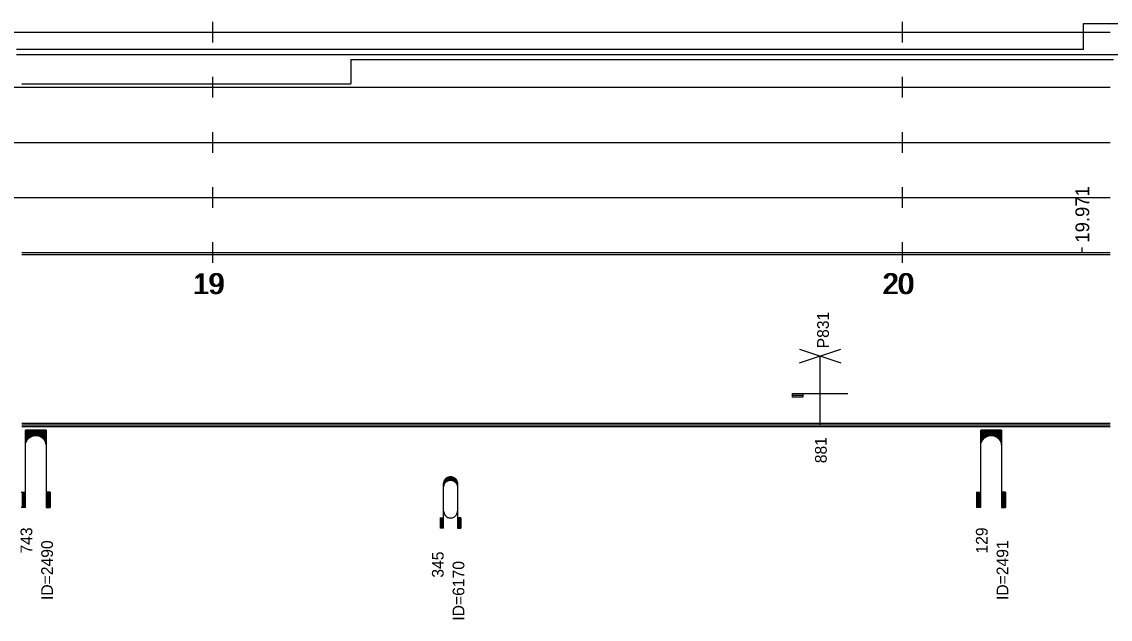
# Model space of a CAD drawing. Extents: x 2 to 10148, y 0 to 380.
# Drawn here: x 2170.8 to 2328.7, y 96.8 to 183.5 of the extents above; entities that cross this region are included whole.
import ezdxf

# ---------------------------------------------------------------- set-up
doc = ezdxf.new("R2010")
doc.units = 0
for name, color, linetype in [('CARA_S_OBJEKTY', 7, 'Continuous'), ('OBJEKTY_TEXT', 7, 'Continuous'), ('OBJEKTY_TVAR', 7, 'Continuous'), ('RYCHL_A', 7, 'Continuous'), ('RYCHL_B', 7, 'Continuous'), ('RYCHL_C', 7, 'Continuous'), ('RYCHL_RASTR', 7, 'Continuous'), ('RYCHL_STAN', 7, 'Continuous'), ('STANIC_ZMEN_V', 7, 'Continuous')]:
    doc.layers.add(name, color=color, linetype=linetype)

msp = doc.modelspace()

# ---------------------------------------------------------------- linework, layer by layer
at = {"layer": 'CARA_S_OBJEKTY'}
for p, q in [((2170.83, 125.25), (2328.7, 125.25)), ((2170.83, 125), (2328.7, 125)), ((2170.83, 124.75), (2328.7, 124.75))]:
    msp.add_line(p, q, dxfattribs=at)
at = {"layer": 'OBJEKTY_TVAR'}
for p, q in [((2283.62, 134), (2289.62, 136)), ((2283.62, 136), (2289.62, 134)), ((2286.62, 125), (2286.62, 135)), ((2282.63, 129.04), (2282.63, 129.54)), ((2282.63, 129.54), (2284.13, 129.54)), ((2284.13, 129.54), (2284.13, 129.04)), ((2284.13, 129.54), (2284.63, 129.54)), ((2284.63, 129.54), (2285.63, 129.54)), ((2285.63, 129.54), (2286.63, 129.54)), ((2286.63, 129.54), (2287.63, 129.54)), ((2287.63, 129.54), (2288.63, 129.54)), ((2288.63, 129.54), (2289.63, 129.54)), ((2289.63, 129.54), (2290.63, 129.54)), ((2284.13, 129.29), (2282.63, 129.29)), ((2284.13, 129.04), (2282.63, 129.04)), ((2171.35, 113), (2171.35, 124.25)), ((2174.35, 124.25), (2171.35, 124.25)), ((2171.35, 124.17), (2174.35, 124.17)), ((2171.35, 124.1), (2174.35, 124.1)), ((2171.35, 124.02), (2174.35, 124.02)), ((2171.35, 123.95), (2174.35, 123.95)), ((2171.35, 123.87), (2174.35, 123.87)), ((2171.35, 123.8), (2174.35, 123.8)), ((2171.35, 123.72), (2174.35, 123.72)), ((2171.35, 123.65), (2174.35, 123.65)), ((2171.35, 123.57), (2174.35, 123.57)), ((2171.35, 123.5), (2174.35, 123.5)), ((2171.35, 123.42), (2172.51, 123.42)), ((2171.35, 123.35), (2172.27, 123.35)), ((2171.35, 123.27), (2172.12, 123.27)), ((2171.35, 123.2), (2172, 123.2)), ((2171.89, 123.12), (2171.99, 123.19)), ((2171.99, 123.19), (2172.12, 123.27)), ((2172.12, 123.27), (2172.27, 123.35)), ((2172.27, 123.35), (2172.51, 123.42)), ((2172.51, 123.42), (2172.72, 123.46)), ((2172.72, 123.46), (2172.97, 123.46)), ((2172.97, 123.46), (2173.11, 123.44)), ((2173.11, 123.44), (2173.19, 123.42)), ((2173.19, 123.42), (2174.35, 123.42)), ((2173.19, 123.42), (2173.43, 123.35)), ((2173.43, 123.35), (2174.35, 123.35)), ((2173.43, 123.35), (2173.58, 123.27)), ((2173.58, 123.27), (2174.35, 123.27)), ((2173.58, 123.27), (2173.7, 123.2)), ((2173.7, 123.2), (2174.35, 123.2)), ((2173.7, 123.2), (2173.8, 123.12)), ((2174.35, 124.25), (2174.35, 113)), ((2309.92, 113), (2309.92, 124.25)), ((2312.92, 124.25), (2309.92, 124.25)), ((2309.92, 124.17), (2312.92, 124.17)), ((2309.92, 124.1), (2312.92, 124.1)), ((2309.92, 124.02), (2312.92, 124.02)), ((2309.92, 123.95), (2312.92, 123.95)), ((2309.92, 123.87), (2312.92, 123.87)), ((2309.92, 123.8), (2312.92, 123.8)), ((2309.92, 123.72), (2312.92, 123.72)), ((2309.92, 123.65), (2312.92, 123.65)), ((2309.92, 123.57), (2312.92, 123.57)), ((2309.92, 123.5), (2312.92, 123.5)), ((2309.92, 123.42), (2311.08, 123.42)), ((2309.92, 123.35), (2310.84, 123.35)), ((2309.92, 123.27), (2310.69, 123.27)), ((2309.92, 123.2), (2310.57, 123.2)), ((2310.46, 123.12), (2310.56, 123.19)), ((2310.56, 123.19), (2310.69, 123.27)), ((2310.69, 123.27), (2310.84, 123.35)), ((2310.84, 123.35), (2311.08, 123.42)), ((2311.08, 123.42), (2311.29, 123.46)), ((2311.29, 123.46), (2311.54, 123.46)), ((2311.54, 123.46), (2311.68, 123.44)), ((2311.68, 123.44), (2311.76, 123.42)), ((2311.76, 123.42), (2312.92, 123.42)), ((2311.76, 123.42), (2312, 123.35)), ((2312, 123.35), (2312.92, 123.35)), ((2312, 123.35), (2312.15, 123.27)), ((2312.15, 123.27), (2312.92, 123.27)), ((2312.15, 123.27), (2312.27, 123.2)), ((2312.27, 123.2), (2312.92, 123.2)), ((2312.27, 123.2), (2312.37, 123.12)), ((2312.92, 124.25), (2312.92, 113)), ((2171.35, 123.12), (2171.9, 123.12)), ((2171.35, 123.05), (2171.81, 123.05)), ((2171.35, 122.97), (2171.74, 122.97)), ((2171.35, 122.9), (2171.68, 122.9)), ((2171.35, 122.82), (2171.62, 122.82)), ((2171.35, 122.75), (2171.57, 122.75)), ((2171.35, 122.67), (2171.53, 122.67)), ((2171.35, 122.6), (2171.49, 122.6)), ((2171.35, 122.52), (2171.46, 122.52)), ((2171.35, 122.45), (2171.43, 122.45)), ((2171.35, 122.37), (2171.41, 122.37)), ((2171.35, 122.3), (2171.39, 122.3)), ((2171.35, 122.22), (2171.37, 122.22)), ((2171.35, 122.15), (2171.36, 122.15)), ((2171.35, 121.97), (2171.36, 122.11)), ((2171.36, 122.11), (2171.38, 122.28)), ((2171.38, 122.28), (2171.43, 122.46)), ((2171.43, 122.46), (2171.5, 122.61)), ((2171.5, 122.61), (2171.57, 122.75)), ((2171.57, 122.75), (2171.68, 122.9)), ((2171.68, 122.9), (2171.81, 123.05)), ((2171.81, 123.05), (2171.89, 123.12)), ((2173.8, 123.12), (2174.35, 123.12)), ((2173.8, 123.12), (2173.89, 123.05)), ((2173.89, 123.05), (2174.35, 123.05)), ((2173.89, 123.05), (2173.96, 122.97)), ((2173.96, 122.97), (2174.35, 122.97)), ((2173.96, 122.97), (2174.02, 122.9)), ((2174.02, 122.9), (2174.34, 122.9)), ((2174.02, 122.9), (2174.08, 122.82)), ((2174.08, 122.82), (2174.35, 122.82)), ((2174.08, 122.82), (2174.17, 122.67)), ((2174.13, 122.75), (2174.35, 122.75)), ((2174.17, 122.67), (2174.35, 122.67)), ((2174.17, 122.67), (2174.24, 122.52)), ((2174.21, 122.6), (2174.35, 122.6)), ((2174.24, 122.52), (2174.35, 122.52)), ((2174.24, 122.52), (2174.29, 122.37)), ((2174.27, 122.45), (2174.35, 122.45)), ((2174.29, 122.37), (2174.35, 122.37)), ((2174.29, 122.37), (2174.33, 122.22)), ((2174.31, 122.3), (2174.35, 122.3)), ((2174.33, 122.22), (2174.35, 122.22)), ((2174.33, 122.22), (2174.35, 121.97)), ((2174.34, 122.15), (2174.35, 122.15)), ((2309.92, 123.12), (2310.47, 123.12)), ((2309.92, 123.05), (2310.38, 123.05)), ((2309.92, 122.97), (2310.31, 122.97)), ((2309.92, 122.9), (2310.25, 122.9)), ((2309.92, 122.82), (2310.19, 122.82)), ((2309.92, 122.75), (2310.14, 122.75)), ((2309.92, 122.67), (2310.1, 122.67)), ((2309.92, 122.6), (2310.06, 122.6)), ((2309.92, 122.52), (2310.03, 122.52)), ((2309.92, 122.45), (2310, 122.45)), ((2309.92, 122.37), (2309.98, 122.37)), ((2309.92, 122.3), (2309.96, 122.3)), ((2309.92, 122.22), (2309.94, 122.22)), ((2309.92, 122.15), (2309.93, 122.15)), ((2309.92, 121.97), (2309.93, 122.11)), ((2309.93, 122.11), (2309.95, 122.28)), ((2309.95, 122.28), (2310, 122.46)), ((2310, 122.46), (2310.07, 122.61)), ((2310.07, 122.61), (2310.14, 122.75)), ((2310.14, 122.75), (2310.25, 122.9)), ((2310.25, 122.9), (2310.38, 123.05)), ((2310.38, 123.05), (2310.46, 123.12)), ((2312.37, 123.12), (2312.92, 123.12)), ((2312.37, 123.12), (2312.46, 123.05)), ((2312.46, 123.05), (2312.92, 123.05)), ((2312.46, 123.05), (2312.53, 122.97)), ((2312.53, 122.97), (2312.92, 122.97)), ((2312.53, 122.97), (2312.59, 122.9)), ((2312.59, 122.9), (2312.91, 122.9)), ((2312.59, 122.9), (2312.65, 122.82)), ((2312.65, 122.82), (2312.92, 122.82)), ((2312.65, 122.82), (2312.74, 122.67)), ((2312.7, 122.75), (2312.92, 122.75)), ((2312.74, 122.67), (2312.92, 122.67)), ((2312.74, 122.67), (2312.81, 122.52)), ((2312.78, 122.6), (2312.92, 122.6)), ((2312.81, 122.52), (2312.92, 122.52)), ((2312.81, 122.52), (2312.86, 122.37)), ((2312.84, 122.45), (2312.92, 122.45)), ((2312.86, 122.37), (2312.92, 122.37)), ((2312.86, 122.37), (2312.9, 122.22)), ((2312.88, 122.3), (2312.92, 122.3)), ((2312.9, 122.22), (2312.92, 122.22)), ((2312.9, 122.22), (2312.92, 121.97)), ((2312.91, 122.15), (2312.92, 122.15)), ((2232.07, 116.81), (2232.13, 116.95)), ((2232.08, 116.85), (2232.53, 116.85)), ((2232.1, 116.9), (2232.64, 116.9)), ((2232.13, 116.95), (2232.19, 117.06)), ((2232.13, 116.95), (2232.79, 116.95)), ((2232.15, 117), (2233.89, 117)), ((2232.18, 117.05), (2233.86, 117.05)), ((2232.19, 117.06), (2232.28, 117.18)), ((2232.22, 117.1), (2233.82, 117.1)), ((2232.26, 117.15), (2233.78, 117.15)), ((2232.28, 117.18), (2232.37, 117.26)), ((2232.31, 117.2), (2233.73, 117.2)), ((2232.36, 117.25), (2233.68, 117.25)), ((2232.37, 117.26), (2232.5, 117.35)), ((2232.37, 116.74), (2232.5, 116.83)), ((2232.42, 117.3), (2233.62, 117.3)), ((2232.49, 117.35), (2233.55, 117.35)), ((2232.5, 117.35), (2232.63, 117.42)), ((2232.5, 116.83), (2232.63, 116.9)), ((2232.58, 117.4), (2233.46, 117.4)), ((2232.63, 117.42), (2232.66, 117.43)), ((2232.63, 116.9), (2232.66, 116.91)), ((2232.66, 117.43), (2232.78, 117.47)), ((2232.66, 116.91), (2232.78, 116.95)), ((2232.71, 117.45), (2233.33, 117.45)), ((2232.78, 117.47), (2232.92, 117.49)), ((2232.78, 116.95), (2232.92, 116.97)), ((2232.92, 117.49), (2233.03, 117.5)), ((2232.92, 116.97), (2233.03, 116.98)), ((2233.03, 117.5), (2233.16, 117.49)), ((2233.03, 116.98), (2233.16, 116.97)), ((2233.16, 117.49), (2233.29, 117.46)), ((2233.16, 116.97), (2233.29, 116.94)), ((2233.25, 116.95), (2233.91, 116.95)), ((2233.29, 117.46), (2233.4, 117.43)), ((2233.29, 116.94), (2233.4, 116.9)), ((2233.4, 117.43), (2233.51, 117.37)), ((2233.4, 116.9), (2233.51, 116.85)), ((2233.4, 116.9), (2233.94, 116.9)), ((2233.51, 117.37), (2233.58, 117.32)), ((2233.51, 116.85), (2233.96, 116.85)), ((2233.51, 116.85), (2233.58, 116.8)), ((2233.58, 117.32), (2233.73, 117.21)), ((2233.73, 117.21), (2233.81, 117.11)), ((2233.81, 117.11), (2233.9, 116.98)), ((2233.9, 116.98), (2233.94, 116.89)), ((2233.94, 116.89), (2233.98, 116.77)), ((2170.75, 115.25), (2171.35, 115.25)), ((2170.9, 115.25), (2170.9, 113)), ((2170.97, 115.25), (2170.97, 113)), ((2171.05, 115.25), (2171.05, 113)), ((2171.12, 115.25), (2171.12, 113)), ((2171.2, 115.25), (2171.2, 113)), ((2171.27, 115.25), (2171.27, 113)), ((2174.95, 115.25), (2174.35, 115.25)), ((2174.43, 115.25), (2174.43, 113)), ((2174.5, 115.25), (2174.5, 113)), ((2174.58, 115.25), (2174.58, 113)), ((2174.65, 115.25), (2174.65, 113)), ((2174.73, 115.25), (2174.73, 113)), ((2174.8, 115.25), (2174.8, 113)), ((2174.88, 115.25), (2174.88, 113)), ((2174.95, 115.25), (2174.95, 113)), ((2232.02, 116.5), (2232.03, 116.65)), ((2232.02, 116.55), (2232.2, 116.55)), ((2232.02, 110), (2232.02, 116.5)), ((2232.02, 116.5), (2232.17, 116.5)), ((2232.02, 116.45), (2232.14, 116.45)), ((2232.02, 116.4), (2232.11, 116.4)), ((2232.02, 116.35), (2232.09, 116.35)), ((2232.02, 116.3), (2232.07, 116.3)), ((2232.02, 116.25), (2232.06, 116.25)), ((2232.02, 116.2), (2232.05, 116.2)), ((2232.02, 116.15), (2232.04, 116.15)), ((2232.02, 115.98), (2232.03, 116.13)), ((2232.02, 116.1), (2232.03, 116.1)), ((2232.03, 116.65), (2232.07, 116.81)), ((2232.03, 116.65), (2232.28, 116.65)), ((2232.03, 116.6), (2232.24, 116.6)), ((2232.03, 116.13), (2232.07, 116.28)), ((2232.04, 116.7), (2232.33, 116.7)), ((2232.05, 116.75), (2232.39, 116.75)), ((2232.07, 116.8), (2232.45, 116.8)), ((2232.07, 116.28), (2232.13, 116.43)), ((2232.13, 116.43), (2232.19, 116.53)), ((2232.19, 116.53), (2232.28, 116.65)), ((2232.28, 116.65), (2232.37, 116.74)), ((2233.58, 116.8), (2233.73, 116.68)), ((2233.59, 116.8), (2233.97, 116.8)), ((2233.65, 116.75), (2233.99, 116.75)), ((2233.71, 116.7), (2234, 116.7)), ((2233.73, 116.68), (2233.81, 116.59)), ((2233.76, 116.65), (2234.01, 116.65)), ((2233.8, 116.6), (2234.01, 116.6)), ((2233.81, 116.59), (2233.9, 116.46)), ((2233.84, 116.55), (2234.02, 116.55)), ((2233.87, 116.5), (2234.02, 116.5)), ((2233.9, 116.46), (2233.94, 116.37)), ((2233.9, 116.45), (2234.02, 116.45)), ((2233.93, 116.4), (2234.02, 116.4)), ((2233.94, 116.37), (2233.98, 116.24)), ((2233.95, 116.35), (2234.02, 116.35)), ((2233.97, 116.3), (2234.02, 116.3)), ((2233.98, 116.77), (2234.01, 116.65)), ((2233.98, 116.25), (2234.02, 116.25)), ((2233.98, 116.24), (2234.01, 116.13)), ((2233.99, 116.2), (2234.02, 116.2)), ((2234, 116.15), (2234.02, 116.15)), ((2234.01, 116.65), (2234.02, 116.56)), ((2234.01, 116.13), (2234.02, 116.03)), ((2234.01, 116.1), (2234.02, 116.1)), ((2234.02, 116.56), (2234.02, 116.5)), ((2234.02, 116.5), (2234.02, 110)), ((2234.02, 116.03), (2234.02, 115.98)), ((2309.32, 115.25), (2309.92, 115.25)), ((2309.32, 115.25), (2309.32, 113)), ((2309.39, 115.25), (2309.39, 113)), ((2309.47, 115.25), (2309.47, 113)), ((2309.54, 115.25), (2309.54, 113)), ((2309.62, 115.25), (2309.62, 113)), ((2309.69, 115.25), (2309.69, 113)), ((2309.77, 115.25), (2309.77, 113)), ((2309.84, 115.25), (2309.84, 113)), ((2313.52, 115.25), (2312.92, 115.25)), ((2313, 115.25), (2313, 113)), ((2313.07, 115.25), (2313.07, 113)), ((2313.15, 115.25), (2313.15, 113)), ((2313.22, 115.25), (2313.22, 113)), ((2313.3, 115.25), (2313.3, 113)), ((2313.37, 115.25), (2313.37, 113)), ((2313.45, 115.25), (2313.45, 113)), ((2313.52, 115.25), (2313.52, 113)), ((2171.35, 113), (2170.75, 113)), ((2174.35, 113), (2174.95, 113)), ((2232.02, 112.5), (2232.03, 112.35)), ((2232.03, 112.35), (2232.07, 112.2)), ((2232.07, 112.2), (2232.13, 112.05)), ((2233.9, 112.02), (2233.94, 112.11)), ((2233.94, 112.11), (2233.98, 112.24)), ((2233.98, 112.24), (2234.01, 112.35)), ((2234.01, 112.35), (2234.02, 112.45)), ((2234.02, 112.45), (2234.02, 112.5)), ((2309.92, 113), (2309.32, 113)), ((2312.92, 113), (2313.52, 113)), ((2231.52, 111.5), (2232.02, 111.5)), ((2231.52, 111.5), (2231.52, 110)), ((2231.57, 111.5), (2231.57, 110)), ((2231.62, 111.5), (2231.62, 110)), ((2231.67, 111.5), (2231.67, 110)), ((2231.72, 111.5), (2231.72, 110)), ((2231.77, 111.5), (2231.77, 110)), ((2231.82, 111.5), (2231.82, 110)), ((2231.87, 111.5), (2231.87, 110)), ((2231.92, 111.5), (2231.92, 110)), ((2231.97, 111.5), (2231.97, 110)), ((2232.13, 112.05), (2232.19, 111.95)), ((2232.19, 111.95), (2232.28, 111.83)), ((2232.28, 111.83), (2232.37, 111.74)), ((2232.37, 111.74), (2232.5, 111.65)), ((2232.5, 111.65), (2232.63, 111.58)), ((2232.63, 111.58), (2232.66, 111.57)), ((2232.66, 111.57), (2232.78, 111.53)), ((2232.78, 111.53), (2232.92, 111.51)), ((2232.92, 111.51), (2233.03, 111.5)), ((2233.03, 111.5), (2233.16, 111.51)), ((2233.16, 111.51), (2233.29, 111.54)), ((2233.29, 111.54), (2233.4, 111.58)), ((2233.4, 111.58), (2233.51, 111.63)), ((2233.51, 111.63), (2233.58, 111.68)), ((2233.58, 111.68), (2233.73, 111.8)), ((2233.73, 111.8), (2233.81, 111.9)), ((2233.81, 111.9), (2233.9, 112.02)), ((2234.52, 111.5), (2234.02, 111.5)), ((2234.07, 111.5), (2234.07, 110)), ((2234.12, 111.5), (2234.12, 110)), ((2234.17, 111.5), (2234.17, 110)), ((2234.22, 111.5), (2234.22, 110)), ((2234.27, 111.5), (2234.27, 110)), ((2234.32, 111.5), (2234.32, 110)), ((2234.37, 111.5), (2234.37, 110)), ((2234.42, 111.5), (2234.42, 110)), ((2234.47, 111.5), (2234.47, 110)), ((2234.52, 111.5), (2234.52, 110)), ((2232.02, 110), (2231.52, 110)), ((2234.02, 110), (2234.52, 110))]:
    msp.add_line(p, q, dxfattribs=at)
at = {"layer": 'RYCHL_A'}
for p, q in [((2218.55, 178), (2218.55, 174.5)), ((2218.55, 178), (2329.15, 178)), ((2170.83, 174.5), (2218.55, 174.5))]:
    msp.add_line(p, q, dxfattribs=at)
at = {"layer": 'RYCHL_B'}
for p, q in [((2170.08, 178.75), (2328.7, 178.75)), ((2328.4, 178.75), (2346.36, 178.75))]:
    msp.add_line(p, q, dxfattribs=at)
at = {"layer": 'RYCHL_C'}
for p, q in [((2324.82, 179.47), (2324.82, 183.25)), ((2324.82, 183.25), (2345.61, 183.25)), ((2170.08, 179.5), (2324.82, 179.5))]:
    msp.add_line(p, q, dxfattribs=at)
at = {"layer": 'RYCHL_RASTR'}
for p, q in [((2198.55, 180.5), (2198.55, 183.5)), ((2298.55, 180.5), (2298.55, 183.5)), ((1850.83, 182), (2173.08, 182)), ((2170.83, 182), (2328.7, 182)), ((2198.55, 172.5), (2198.55, 175.5)), ((2298.55, 172.5), (2298.55, 175.5)), ((1850.83, 174), (2173.02, 174)), ((2170.83, 174), (2328.7, 174)), ((2198.55, 164.5), (2198.55, 167.5)), ((2298.55, 164.5), (2298.55, 167.5)), ((1850.83, 166), (2172.83, 166)), ((2170.83, 166), (2328.7, 166)), ((2198.55, 156.5), (2198.55, 159.5)), ((2298.55, 156.5), (2298.55, 159.5)), ((1850.83, 158), (2172.77, 158)), ((2170.83, 158), (2328.7, 158)), ((2170.83, 150), (2328.7, 150)), ((2198.55, 148.5), (2198.55, 151.5)), ((2298.55, 148.5), (2298.55, 151.5)), ((2170.83, 149.75), (2328.7, 149.75))]:
    msp.add_line(p, q, dxfattribs=at)
at = {"layer": 'STANIC_ZMEN_V'}
msp.add_line((2324.65, 150), (2324.65, 150.75), dxfattribs=at)

# ---------------------------------------------------------------- texts
at = {"layer": 'OBJEKTY_TEXT'}
for s, p in [('P831', (2287.89, 136.11)), ('881', (2287.58, 119.44)), ('743', (2172.35, 106.33)), ('129', (2310.92, 106.33)), ('ID=2490', (2175.35, 99.59)), ('ID=2491', (2313.92, 99.59)), ('345', (2232.02, 102.83)), ('ID=6170', (2235.02, 96.59))]:
    msp.add_text(s, height=1.7, rotation=90, dxfattribs=at).set_placement(p)
at = {"layer": 'RYCHL_STAN'}
for s, p in [('19', (2195.61, 144)), ('19', (2195.86, 144)), ('20', (2295.61, 144)), ('20', (2295.86, 144))]:
    msp.add_text(s, height=3, dxfattribs=at).set_placement(p)
at = {"layer": 'STANIC_ZMEN_V'}
msp.add_text('19.971', height=2, rotation=90, dxfattribs=at).set_placement((2325.65, 151.45))

doc.saveas('drawing.dxf')
